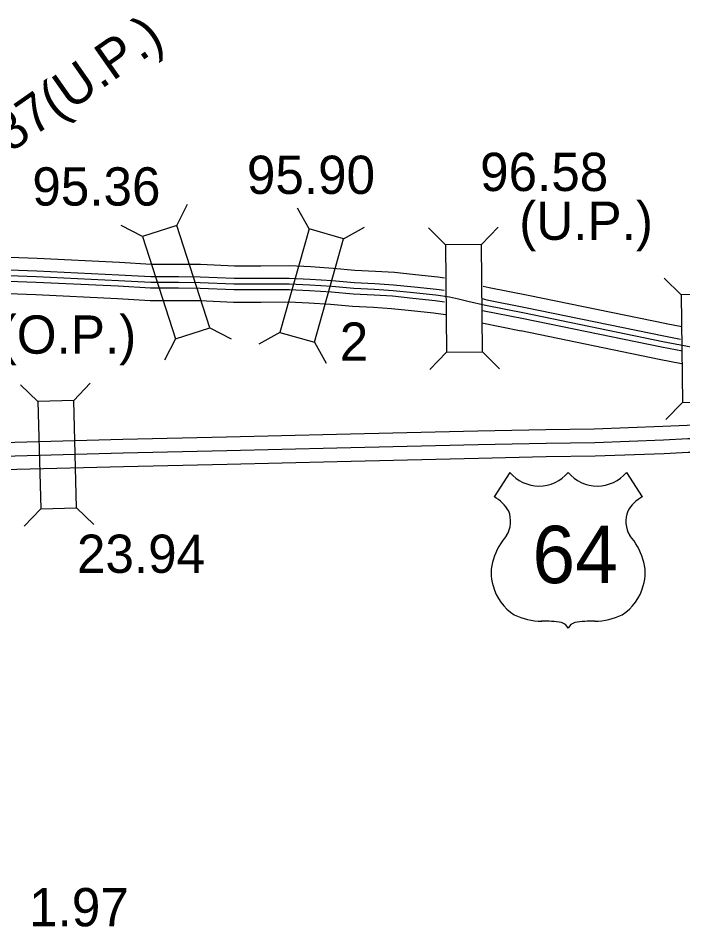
# Model space of a CAD drawing. Extents: x -83719 to 153526, y -11835 to 11446.
# Drawn here: x -908.3 to -664, y 814.4 to 1148.8 of the extents above; entities that cross this region are included whole.
import ezdxf

# ---------------------------------------------------------------- set-up
doc = ezdxf.new("R2010")
doc.units = 0
for name, color, linetype in [('Level 15', 7, 'Continuous'), ('Level 19', 7, 'Continuous'), ('Level 20', 7, 'Continuous'), ('Level 22', 7, 'Continuous'), ('Level 58', 7, 'Continuous'), ('Level 59', 7, 'Continuous')]:
    doc.layers.add(name, color=color, linetype=linetype)

msp = doc.modelspace()

# ---------------------------------------------------------------- linework, layer by layer
at = {"layer": 'Level 15'}
for points in [[(-982.11, 991.3), (-969.02, 991.93), (-962.09, 992.15), (-960.39, 992.03), (-958.93, 991.57), (-958.59, 991.4), (-958.53, 991.39), (-958.43, 991.39), (-957.4, 991.61), (-913.95, 992.65), (-869.85, 993.81), (-831.69, 994.73), (-791.32, 995.65), (-765.38, 996.31), (-739.28, 996.9), (-714.32, 997.45), (-696.49, 997.69), (-671.25, 998.64)], [(-671.31, 998.64), (-662.3, 999.08), (-656.66, 999.12), (-653.49, 999.14), (-651.48, 998.91), (-649.8, 998.66), (-647.3, 998.19), (-644.68, 997.69), (-642.4, 996.84), (-640.22, 996.09), (-637.71, 995.02), (-636.33, 994.3), (-633.55, 992.63), (-630.97, 991.05), (-625.81, 986.84), (-610.98, 974.33), (-585.16, 952.71), (-567.12, 937.64)], [(-980.3, 981.38), (-968.62, 981.94), (-962.46, 982.14), (-961.07, 981.7), (-959.79, 981.45), (-957.63, 981.33), (-956.2, 981.64), (-913.7, 982.65), (-869.59, 983.82), (-831.46, 984.73), (-791.08, 985.65), (-765.14, 986.31), (-739.06, 986.9), (-714.15, 987.45), (-696.23, 987.69), (-670.87, 988.65)], [(-670.82, 988.65), (-662.02, 989.08), (-656.6, 989.12), (-654.04, 989.14), (-652.79, 988.99), (-651.46, 988.8), (-649.16, 988.37), (-647.38, 988.03), (-645.79, 987.43), (-643.82, 986.75), (-641.99, 985.97), (-641.23, 985.58), (-638.73, 984.07), (-636.76, 982.88), (-632.2, 979.15), (-617.42, 966.68), (-591.58, 945.04), (-567.14, 924.63)]]:
    msp.add_lwpolyline(points, dxfattribs=at)
at = {"layer": 'Level 19'}
for points in [[(-950.69, 1062.15), (-949.73, 1062.1), (-946.64, 1062.33), (-941.87, 1061.91), (-901.33, 1060.44), (-871.09, 1058.98), (-859.39, 1058.29), (-849.36, 1058.27), (-841.26, 1058.24), (-828.86, 1057.65), (-819.13, 1057.65), (-808.55, 1057.73), (-800.68, 1057.35), (-792.48, 1056.81), (-784.51, 1056.08), (-776.92, 1055.72), (-769.93, 1055.29), (-762.3, 1054.47), (-754, 1053.63), (-751.53, 1053.29)], [(-950.69, 1057.56), (-949.67, 1057.51), (-946.67, 1057.73), (-942.16, 1057.33), (-901.53, 1055.86), (-871.34, 1054.4), (-859.53, 1053.71), (-849.38, 1053.68), (-841.38, 1053.65), (-828.96, 1053.06), (-819.11, 1053.07), (-808.65, 1053.14), (-800.95, 1052.77), (-792.84, 1052.24), (-784.83, 1051.51), (-777.17, 1051.14), (-770.32, 1050.72), (-762.78, 1049.91), (-754.55, 1049.08), (-751.65, 1048.67)], [(-950.69, 1053.39), (-949.62, 1053.34), (-946.7, 1053.55), (-942.42, 1053.17), (-901.7, 1051.7), (-871.56, 1050.24), (-859.66, 1049.54), (-849.39, 1049.52), (-841.48, 1049.49), (-829.06, 1048.9), (-819.09, 1048.9), (-808.73, 1048.98), (-801.18, 1048.61), (-793.17, 1048.08), (-785.12, 1047.35), (-777.4, 1046.98), (-770.67, 1046.57), (-763.21, 1045.77), (-755.04, 1044.94), (-751.53, 1044.45)], [(-737.36, 1050.2), (-735.1, 1049.67), (-720.87, 1046.87)], [(-950.39, 1048.79), (-949.56, 1048.75), (-946.74, 1048.95), (-942.71, 1048.6), (-901.9, 1047.12), (-871.81, 1045.67), (-859.8, 1044.96), (-849.4, 1044.93), (-841.6, 1044.9), (-829.17, 1044.31), (-819.07, 1044.32), (-808.83, 1044.39), (-801.44, 1044.03), (-793.53, 1043.51), (-785.44, 1042.78), (-777.65, 1042.41), (-771.05, 1042), (-763.68, 1041.21), (-755.59, 1040.39), (-751.27, 1039.79)], [(-720.81, 1046.86), (-670.01, 1036.39)], [(-737.78, 1045.59), (-736.06, 1045.19), (-721.75, 1042.37)], [(-737.56, 1041.26), (-736.94, 1041.12), (-722.56, 1038.28)], [(-721.74, 1042.37), (-670.94, 1031.9)], [(-738, 1036.66), (-737.9, 1036.64), (-723.44, 1033.79)], [(-722.58, 1038.29), (-671.78, 1027.82)], [(-723.5, 1033.8), (-672.71, 1023.33)], [(-670.08, 1036.4), (-664.32, 1035.27)], [(-670.96, 1031.9), (-664.75, 1030.68)], [(-671.76, 1027.81), (-664.13, 1026.32)], [(-672.64, 1023.31), (-664.41, 1021.7)]]:
    msp.add_lwpolyline(points, dxfattribs=at)
at = {"layer": 'Level 20'}
for p, q in [((-850.04, 1072.54), (-846.03, 1080.37)), ((-801.37, 1071.23), (-805.67, 1078.91)), ((-862.61, 1068.49), (-870.44, 1072.51)), ((-788.67, 1067.65), (-780.99, 1071.94)), ((-751.18, 1065.43), (-757.46, 1071.6)), ((-737.98, 1065.55), (-731.81, 1071.83)), ((-664.5, 1046.99), (-670.79, 1053.14)), ((-837.9, 1034.85), (-830.07, 1030.83)), ((-850.47, 1030.8), (-854.48, 1022.97)), ((-812.12, 1033.12), (-819.8, 1028.82)), ((-799.42, 1029.53), (-795.12, 1021.85)), ((-750.83, 1025.84), (-757, 1019.56)), ((-737.63, 1025.95), (-731.36, 1019.78)), ((-901.1, 1007.79), (-907.49, 1013.85)), ((-887.91, 1008.14), (-881.85, 1014.53)), ((-664.04, 1007.39), (-670.19, 1001.1)), ((-900.06, 968.21), (-906.12, 961.82)), ((-886.87, 968.56), (-880.48, 962.5))]:
    msp.add_line(p, q, dxfattribs=at)
for points in [[(-862.61, 1068.49), (-850.47, 1030.8), (-837.9, 1034.85), (-850.04, 1072.54)], [(-799.42, 1029.53), (-788.67, 1067.65), (-801.37, 1071.23), (-812.12, 1033.12)], [(-737.63, 1025.95), (-737.98, 1065.55), (-751.18, 1065.43), (-750.83, 1025.84)], [(-664.5, 1046.99), (-664.04, 1007.39), (-650.84, 1007.55), (-651.3, 1047.14)], [(-886.87, 968.56), (-887.91, 1008.14), (-901.1, 1007.79), (-900.06, 968.21)]]:
    msp.add_lwpolyline(points, close=True, dxfattribs=at)
at = {"layer": 'Level 22'}
for p, q in [((-727.55, 981.62), (-733.32, 972.7)), ((-684.65, 981.62), (-678.88, 972.7))]:
    msp.add_line(p, q, dxfattribs=at)
for centre, radius, start, end in [((-716.81, 990.66), 14.04, 220.075, 319.6701), ((-695.4, 990.66), 14.04, 220.3299, 319.925), ((-740.86, 959.74), 14.99, 30.7809, 59.9883), ((-671.34, 959.74), 14.99, 120.0117, 149.2191), ((-737.56, 963.7), 10.28, 328.8105, 21.2108), ((-674.64, 963.7), 10.28, 158.7892, 211.1895), ((-710.69, 942.63), 23.97, 138.9565, 162.6913), ((-701.51, 942.63), 23.97, 17.3087, 41.0435), ((-718.6, 944.6), 15.84, 160.9576, 197.3819), ((-693.6, 944.6), 15.84, 342.6181, 19.0424), ((-716.02, 944.64), 18.33, 195.1074, 237.1312), ((-696.18, 944.64), 18.33, 302.8688, 344.8926), ((-715.68, 950.42), 23.53, 244.0771, 269.5779), ((-715.14, 883.78), 43.11, 81.1942, 90.9539), ((-709.75, 922.43), 4.13, 28.0342, 72.9864), ((-702.45, 922.43), 4.13, 107.0136, 151.9658), ((-697.06, 883.78), 43.11, 89.0461, 98.8058), ((-696.52, 950.42), 23.53, 270.4221, 295.9229)]:
    msp.add_arc(centre, radius, start, end, dxfattribs=at)
at = {"layer": 'Level 59'}
for points in [[(-950.19, 1055.45), (-949.65, 1055.43), (-946.69, 1055.64), (-942.29, 1055.25), (-901.61, 1053.78), (-871.45, 1052.32), (-859.6, 1051.63), (-849.38, 1051.6), (-841.43, 1051.57), (-829.01, 1050.98), (-819.1, 1050.98), (-808.69, 1051.06), (-801.06, 1050.69), (-793.01, 1050.16), (-784.98, 1049.43), (-777.28, 1049.06), (-770.49, 1048.64), (-762.99, 1047.84), (-754.8, 1047.01), (-749.69, 1046.3), (-746.39, 1045.49), (-743.01, 1044.68), (-736.5, 1043.15), (-722.16, 1040.33)], [(-722.16, 1040.33), (-671.36, 1029.86)], [(-671.36, 1029.86), (-660.3, 1027.69), (-649.19, 1025.46), (-645.29, 1024.42), (-641.92, 1023.44), (-638.08, 1022), (-635.87, 1021.18), (-633.03, 1019.83), (-628.49, 1017.42), (-620.32, 1012.44), (-608.7, 1003.27), (-600.96, 996.14), (-594.56, 990.94), (-567.32, 967.3)], [(-980.5, 986.37), (-968.82, 986.93), (-962.19, 987.15), (-961.33, 987.08), (-960.8, 986.92), (-960.46, 986.75), (-959.83, 986.55), (-959.16, 986.42), (-958.03, 986.36), (-956.8, 986.63), (-913.83, 987.65), (-869.72, 988.81), (-831.57, 989.73), (-791.2, 990.65), (-765.26, 991.31), (-739.17, 991.9), (-714.23, 992.45), (-696.36, 992.69), (-671.06, 993.64)], [(-671.06, 993.64), (-662.16, 994.08), (-656.63, 994.12), (-653.77, 994.14), (-652.13, 993.95), (-650.63, 993.73), (-648.23, 993.28), (-646.03, 992.86), (-644.09, 992.14), (-642.02, 991.42), (-639.85, 990.5), (-638.78, 989.94), (-636.14, 988.35), (-633.87, 986.97), (-629.01, 982.99), (-614.2, 970.51), (-588.37, 948.88), (-565.76, 930)]]:
    msp.add_lwpolyline(points, dxfattribs=at)

# ---------------------------------------------------------------- texts
at = {"layer": 'Level 20'}
msp.add_text('2', height=14.08, dxfattribs=at).set_placement((-790.1, 1022.73))
at = {"layer": 'Level 22'}
msp.add_text('64', height=21.12, dxfattribs=at).set_placement((-719.26, 940.88))
at = {"layer": 'Level 58'}
msp.add_text('93.87(U.P.)', height=14.08, rotation=35, dxfattribs=at).set_placement((-932.79, 1084.04))
for s, p in [('95.90', (-824.24, 1084.12)), ('96.58', (-738.49, 1085.19)), ('95.36', (-903.14, 1079.83)), ('(U.P.)', (-724.1, 1067.22)), ('14.84(O.P.)', (-962.25, 1025.33)), ('23.94', (-886.73, 944.67)), ('1.97', (-904.32, 814.61))]:
    msp.add_text(s, height=14.08, dxfattribs=at).set_placement(p)

doc.saveas('drawing.dxf')
